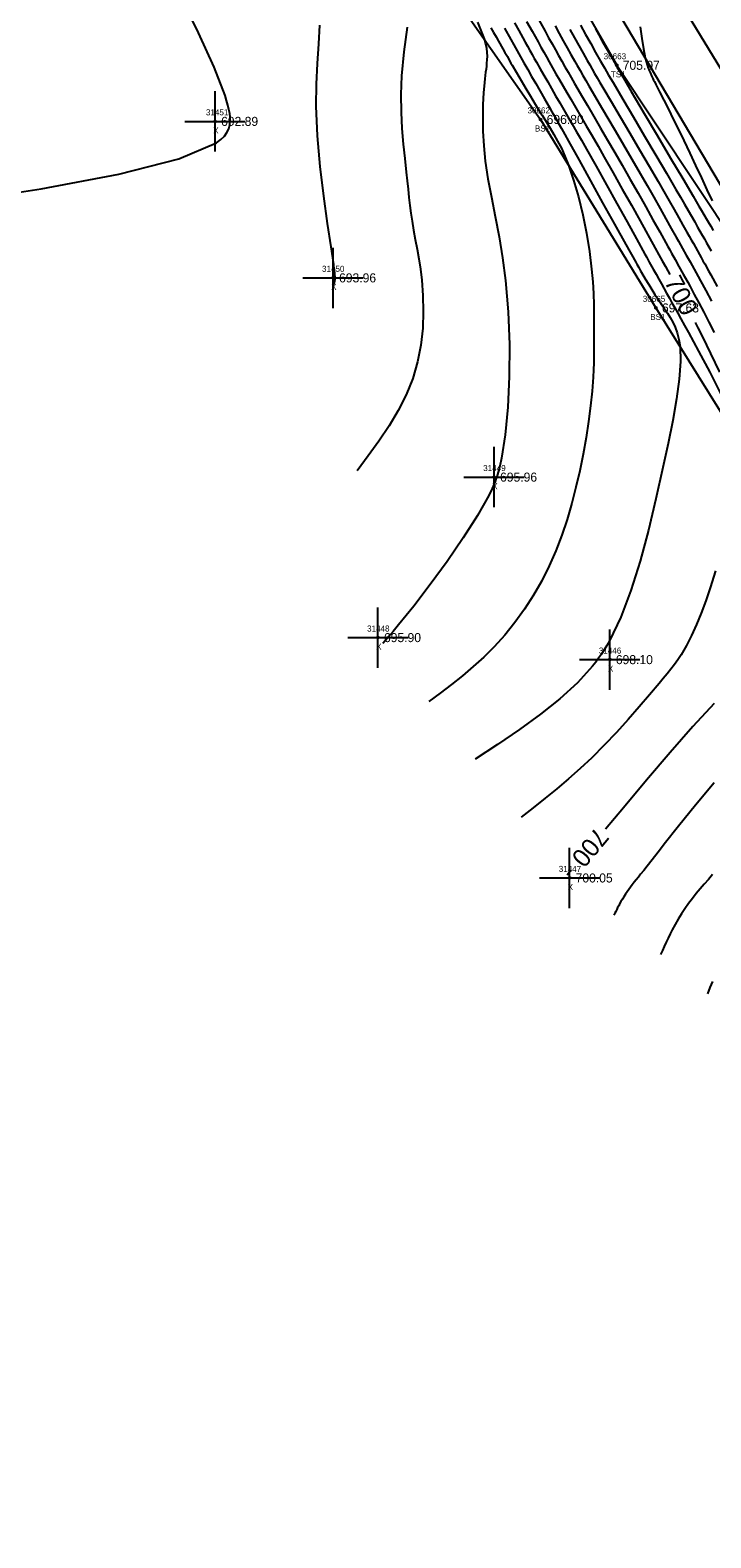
# Model space of a CAD drawing. Extents: x 1376587 to 1378239, y 1000335 to 1003031.
# Drawn here: x 1377344.2 to 1377457, y 1001264.8 to 1001514.5 of the extents above; entities that cross this region are included whole.
import ezdxf

# ---------------------------------------------------------------- set-up
doc = ezdxf.new("R2010")
doc.units = 0
for name, color, linetype in [('RD_DTM_BkLn1', 7, 'Continuous'), ('RD_DTM_BkLn2', 7, 'Continuous'), ('RD_DTM_BkLn_txCode', 7, 'Continuous'), ('RD_DTM_Major1', 7, 'Continuous'), ('RD_DTM_Major1_Lbl', 7, 'Continuous'), ('RD_DTM_Minor1', 7, 'Continuous'), ('RD_EX_Misc', 7, 'Continuous'), ('RD_EX_Misc_txCode', 7, 'Continuous'), ('RD_EX_Road', 7, 'Continuous'), ('RD_EX_TX_Misc_ELEV', 7, 'Continuous'), ('RD_SMD_Locator', 7, 'Continuous')]:
    doc.layers.add(name, color=color, linetype=linetype)

msp = doc.modelspace()

# ---------------------------------------------------------------- linework, layer by layer
at = {"layer": 'RD_DTM_BkLn1'}
msp.add_lwpolyline([(1377890.87, 1000795.13), (1377889.75, 1000797.09), (1377860.86, 1000844.28), (1377837.2, 1000883.19), (1377805.55, 1000935.32), (1377771.67, 1000991.28), (1377739.47, 1001043.28), (1377708.64, 1001094.78), (1377678.49, 1001143.97), (1377648.11, 1001195.1), (1377620.71, 1001239.29), (1377591.74, 1001287.41), (1377561.78, 1001336.41), (1377531.28, 1001387.73), (1377502.54, 1001434.98), (1377471.98, 1001486.19), (1377441.27, 1001536.58), (1377411.04, 1001586.42), (1377380.15, 1001637.79)], dxfattribs=at)
at = {"layer": 'RD_DTM_BkLn2'}
for points in [[(1377363.04, 1001638.46), (1377361.25, 1001636.24), (1377387.71, 1001594.23), (1377407.17, 1001565.02), (1377420.75, 1001544.52), (1377441.37, 1001508.67), (1377461.13, 1001479.02), (1377484.31, 1001440.71), (1377503.74, 1001407.98), (1377518.28, 1001383.96), (1377528.11, 1001362.15), (1377529.65, 1001353.44)], [(1377349.12, 1001628.13), (1377375.6, 1001583.71), (1377393.67, 1001556.61), (1377404.31, 1001534.62), (1377428.77, 1001499.7), (1377447.87, 1001468.49), (1377470.98, 1001431.34), (1377495.98, 1001404.49), (1377511.73, 1001379.4), (1377523.51, 1001358.96), (1377526.56, 1001353.63)]]:
    msp.add_lwpolyline(points, dxfattribs=at)
at = {"layer": 'RD_DTM_Major1'}
for points in [[(1377406.66, 1001514.97), (1377406.13, 1001510.88), (1377405.74, 1001506.91), (1377405.62, 1001503.84), (1377405.65, 1001500.93), (1377405.79, 1001498.2), (1377406, 1001495.63), (1377406.26, 1001493.23), (1377406.51, 1001490.99), (1377406.67, 1001489.53), (1377406.82, 1001488.14), (1377406.96, 1001486.79), (1377407.11, 1001485.47), (1377407.28, 1001484.16), (1377407.48, 1001482.85), (1377407.73, 1001481.36), (1377408.01, 1001479.82), (1377408.31, 1001478.24), (1377408.59, 1001476.6), (1377408.85, 1001474.89), (1377409.07, 1001473.1), (1377409.26, 1001470.56), (1377409.33, 1001467.89), (1377409.23, 1001465.13), (1377408.93, 1001462.34), (1377408.4, 1001459.55), (1377407.61, 1001456.81), (1377406.52, 1001454.11), (1377405.19, 1001451.5), (1377403.66, 1001448.95), (1377401.98, 1001446.44), (1377400.2, 1001443.97), (1377398.37, 1001441.51)], [(1377426.45, 1001515.94), (1377427.35, 1001514.32), (1377428.34, 1001512.53), (1377428.82, 1001511.69), (1377429.28, 1001510.86), (1377429.73, 1001510.06), (1377430.18, 1001509.25), (1377430.74, 1001508.27), (1377431.31, 1001507.28), (1377431.89, 1001506.26), (1377432.49, 1001505.23), (1377433.11, 1001504.16), (1377433.75, 1001503.05), (1377435.43, 1001500.17), (1377436.34, 1001498.62), (1377437.28, 1001496.99), (1377438.28, 1001495.27), (1377439.31, 1001493.46), (1377440.79, 1001490.86), (1377442.3, 1001488.17), (1377443.8, 1001485.48), (1377445.24, 1001482.89), (1377447.76, 1001478.36), (1377448.37, 1001477.28), (1377448.65, 1001476.77), (1377448.92, 1001476.29), (1377449.43, 1001475.37), (1377449.84, 1001474.64), (1377450.18, 1001474.03)], [(1377437.86, 1001514.72), (1377438.39, 1001513.74), (1377438.99, 1001512.66), (1377439.67, 1001511.45), (1377440.43, 1001510.12), (1377441.27, 1001508.65), (1377441.37, 1001508.48), (1377441.47, 1001508.3), (1377441.57, 1001508.13), (1377441.67, 1001507.96), (1377441.77, 1001507.78), (1377441.87, 1001507.6), (1377443.78, 1001504.32), (1377445.9, 1001500.71), (1377448.12, 1001496.97), (1377450.29, 1001493.3), (1377452.31, 1001489.9), (1377454.05, 1001486.97), (1377454.55, 1001486.12), (1377455, 1001485.34), (1377455.43, 1001484.62), (1377455.82, 1001483.95), (1377456.19, 1001483.32), (1377456.54, 1001482.73), (1377456.96, 1001482), (1377457.36, 1001481.31)], [(1377454.39, 1001466.07), (1377454.82, 1001465.2), (1377455.56, 1001463.72), (1377456.93, 1001460.92), (1377458.41, 1001457.86)], [(1377457.52, 1001402.95), (1377454.01, 1001399.13), (1377450.23, 1001394.83), (1377446.33, 1001390.27), (1377442.48, 1001385.69), (1377439.53, 1001382.14)], [(1377433.76, 1001375.24), (1377433.57, 1001375.01), (1377433.18, 1001374.55)]]:
    msp.add_lwpolyline(points, dxfattribs=at)
at = {"layer": 'RD_DTM_Minor1'}
for points in [[(1377296.95, 1001481.4), (1377314.29, 1001483.64), (1377330.9, 1001485.9), (1377346.02, 1001488.23), (1377358.92, 1001490.64), (1377368.86, 1001493.17), (1377375.09, 1001495.83), (1377375.82, 1001496.37), (1377376.38, 1001496.93), (1377376.81, 1001497.51), (1377377.1, 1001498.13), (1377377.27, 1001498.78), (1377377.34, 1001499.49), (1377377.32, 1001500.07), (1377377.26, 1001500.68), (1377377.14, 1001501.35), (1377376.97, 1001502.06), (1377376.76, 1001502.83), (1377376.49, 1001503.65), (1377374.68, 1001508.37), (1377372.12, 1001514.05), (1377369.08, 1001520.22)], [(1377427.74, 1001517.48), (1377429.5, 1001514.31), (1377430.1, 1001513.23), (1377430.67, 1001512.21), (1377431.22, 1001511.23), (1377431.75, 1001510.27), (1377432.28, 1001509.34), (1377432.79, 1001508.44), (1377433.31, 1001507.54), (1377433.83, 1001506.62), (1377434.38, 1001505.68), (1377434.95, 1001504.7), (1377435.54, 1001503.67), (1377436.53, 1001501.99), (1377437.59, 1001500.18), (1377438.71, 1001498.28), (1377439.87, 1001496.28), (1377441.07, 1001494.22), (1377442.29, 1001492.11), (1377443.61, 1001489.78), (1377444.92, 1001487.47), (1377446.18, 1001485.21), (1377447.38, 1001483.06), (1377448.49, 1001481.07), (1377449.83, 1001478.68), (1377450.15, 1001478.1), (1377450.46, 1001477.54), (1377451.05, 1001476.5), (1377451.69, 1001475.36), (1377452.4, 1001474.07), (1377452.76, 1001473.41), (1377453.14, 1001472.73), (1377453.53, 1001472.01), (1377454.23, 1001470.72), (1377454.98, 1001469.31), (1377455.79, 1001467.78), (1377456.64, 1001466.14), (1377457.53, 1001464.4)], [(1377394.52, 1001472.35), (1377394.58, 1001472.49), (1377394.6, 1001472.57), (1377394.63, 1001472.64), (1377394.65, 1001472.73), (1377394.67, 1001472.82), (1377394.68, 1001472.92), (1377394.7, 1001473.03), (1377394.71, 1001473.15), (1377394.71, 1001473.28), (1377394.72, 1001473.42), (1377394.71, 1001473.58), (1377394.71, 1001473.71), (1377394.7, 1001473.85), (1377394.69, 1001474), (1377394.68, 1001474.15), (1377394.66, 1001474.33), (1377394.63, 1001474.68), (1377394.61, 1001474.86), (1377394.58, 1001475.05), (1377394.53, 1001475.46), (1377394.5, 1001475.68), (1377394.06, 1001478.62), (1377393.47, 1001482.48), (1377392.83, 1001487), (1377392.24, 1001491.92), (1377391.79, 1001496.98), (1377391.59, 1001501.91), (1377391.65, 1001505.55), (1377391.83, 1001508.98), (1377392.05, 1001512.23), (1377392.21, 1001515.32)], [(1377418.3, 1001515.79), (1377419.42, 1001513.05), (1377419.65, 1001512.22), (1377419.8, 1001511.48), (1377419.88, 1001510.81), (1377419.9, 1001510.18), (1377419.88, 1001509.58), (1377419.83, 1001509), (1377419.78, 1001508.52), (1377419.72, 1001508.03), (1377419.65, 1001507.52), (1377419.59, 1001506.98), (1377419.52, 1001506.42), (1377419.45, 1001505.81), (1377419.31, 1001504.13), (1377419.21, 1001502.2), (1377419.17, 1001500.07), (1377419.21, 1001497.77), (1377419.35, 1001495.33), (1377419.6, 1001492.8), (1377420.05, 1001489.85), (1377420.61, 1001486.8), (1377421.24, 1001483.62), (1377421.88, 1001480.28), (1377422.47, 1001476.76), (1377422.97, 1001473.03), (1377423.41, 1001467.83), (1377423.6, 1001462.45), (1377423.57, 1001457.11), (1377423.33, 1001452.04), (1377422.9, 1001447.45), (1377422.3, 1001443.58), (1377422.24, 1001443.31), (1377422.19, 1001443.05), (1377422.13, 1001442.8), (1377422.08, 1001442.55), (1377422.02, 1001442.31), (1377421.96, 1001442.07), (1377421.85, 1001441.66), (1377421.74, 1001441.26), (1377421.62, 1001440.87), (1377421.5, 1001440.49), (1377421.36, 1001440.11), (1377421.22, 1001439.73), (1377421.07, 1001439.35), (1377420.91, 1001438.98), (1377420.75, 1001438.59), (1377420.57, 1001438.2), (1377420.38, 1001437.81), (1377420.18, 1001437.4), (1377418.31, 1001434.08), (1377415.96, 1001430.38), (1377413.29, 1001426.51), (1377410.49, 1001422.68), (1377407.74, 1001419.11), (1377405.24, 1001415.99), (1377404.78, 1001415.43), (1377404.33, 1001414.9), (1377403.89, 1001414.38), (1377403.04, 1001413.37), (1377402.61, 1001412.88)], [(1377420.53, 1001514.89), (1377420.98, 1001514.09), (1377421.4, 1001513.36), (1377421.79, 1001512.67), (1377422.51, 1001511.4), (1377422.85, 1001510.8), (1377423.06, 1001510.45), (1377423.26, 1001510.1), (1377423.46, 1001509.75), (1377423.86, 1001509.04), (1377424.07, 1001508.68), (1377424.78, 1001507.45), (1377425.54, 1001506.16), (1377426.31, 1001504.84), (1377427.1, 1001503.53), (1377427.88, 1001502.23), (1377428.65, 1001500.97), (1377428.83, 1001500.68), (1377429.01, 1001500.39), (1377429.19, 1001500.11), (1377429.55, 1001499.54), (1377429.72, 1001499.26), (1377430.35, 1001498.25), (1377430.97, 1001497.21), (1377431.59, 1001496.11), (1377432.2, 1001494.92), (1377432.8, 1001493.61), (1377433.39, 1001492.15), (1377434.23, 1001489.66), (1377435.02, 1001486.88), (1377435.74, 1001483.91), (1377436.35, 1001480.85), (1377436.86, 1001477.82), (1377437.22, 1001474.9), (1377437.4, 1001472.83), (1377437.51, 1001470.88), (1377437.56, 1001469.02), (1377437.58, 1001467.26), (1377437.58, 1001465.58), (1377437.57, 1001463.97), (1377437.57, 1001462.82), (1377437.57, 1001461.69), (1377437.57, 1001460.56), (1377437.56, 1001459.41), (1377437.52, 1001458.23), (1377437.47, 1001456.99), (1377437.3, 1001454.71), (1377437.04, 1001452.26), (1377436.7, 1001449.68), (1377436.29, 1001447), (1377435.8, 1001444.27), (1377435.24, 1001441.51), (1377434.62, 1001438.8), (1377433.93, 1001436.12), (1377433.16, 1001433.46), (1377432.29, 1001430.84), (1377431.31, 1001428.26), (1377430.2, 1001425.75), (1377428.96, 1001423.28), (1377427.6, 1001420.88), (1377426.11, 1001418.58), (1377424.52, 1001416.38), (1377422.84, 1001414.3), (1377421.06, 1001412.34), (1377419.36, 1001410.66), (1377417.61, 1001409.07), (1377415.81, 1001407.56), (1377413.98, 1001406.11), (1377412.12, 1001404.69), (1377410.26, 1001403.3)], [(1377422.76, 1001514.83), (1377423.83, 1001512.93), (1377424.31, 1001512.06), (1377424.6, 1001511.55), (1377424.88, 1001511.06), (1377425.16, 1001510.57), (1377425.72, 1001509.58), (1377426, 1001509.07), (1377426.63, 1001507.98), (1377427.28, 1001506.84), (1377427.96, 1001505.65), (1377429.41, 1001503.12), (1377430.17, 1001501.79), (1377430.65, 1001500.94), (1377431.15, 1001500.07), (1377431.67, 1001499.16), (1377432.21, 1001498.2), (1377432.78, 1001497.18), (1377433.39, 1001496.09), (1377435.13, 1001492.97), (1377437.04, 1001489.51), (1377439.03, 1001485.9), (1377441.01, 1001482.33), (1377442.87, 1001478.98), (1377444.52, 1001476.05), (1377444.69, 1001475.75), (1377444.86, 1001475.46), (1377445.02, 1001475.18), (1377445.34, 1001474.63), (1377445.49, 1001474.36), (1377446.11, 1001473.31), (1377446.68, 1001472.36), (1377447.2, 1001471.51), (1377447.69, 1001470.72), (1377448.16, 1001470), (1377448.61, 1001469.33), (1377448.81, 1001469.04), (1377449, 1001468.75), (1377449.19, 1001468.47), (1377449.39, 1001468.18), (1377449.58, 1001467.9), (1377449.77, 1001467.6), (1377450.22, 1001466.9), (1377450.65, 1001466.13), (1377451.05, 1001465.28), (1377451.4, 1001464.34), (1377451.67, 1001463.27), (1377451.86, 1001462.08), (1377451.94, 1001459.6), (1377451.74, 1001456.69), (1377451.3, 1001453.43), (1377450.67, 1001449.86), (1377449.9, 1001446.05), (1377449.04, 1001442.06), (1377447.88, 1001436.88), (1377446.62, 1001431.67), (1377445.25, 1001426.56), (1377443.73, 1001421.7), (1377442.05, 1001417.24), (1377440.17, 1001413.32), (1377439.74, 1001412.57), (1377439.31, 1001411.85), (1377438.85, 1001411.15), (1377438.38, 1001410.47), (1377437.89, 1001409.81), (1377437.38, 1001409.15), (1377434.87, 1001406.41), (1377431.97, 1001403.76), (1377428.73, 1001401.18), (1377425.26, 1001398.66), (1377421.62, 1001396.18), (1377417.9, 1001393.72)], [(1377424.42, 1001515.72), (1377425.14, 1001514.42), (1377425.83, 1001513.19), (1377426.22, 1001512.49), (1377426.6, 1001511.81), (1377426.98, 1001511.14), (1377427.35, 1001510.48), (1377427.72, 1001509.82), (1377428.09, 1001509.16), (1377428.69, 1001508.11), (1377429.3, 1001507.04), (1377429.94, 1001505.93), (1377430.59, 1001504.8), (1377431.26, 1001503.63), (1377431.96, 1001502.43), (1377432.61, 1001501.31), (1377433.28, 1001500.14), (1377433.99, 1001498.92), (1377434.73, 1001497.63), (1377435.52, 1001496.26), (1377436.35, 1001494.79), (1377437.96, 1001491.94), (1377439.66, 1001488.89), (1377441.4, 1001485.77), (1377443.08, 1001482.73), (1377444.65, 1001479.9), (1377446.03, 1001477.41), (1377446.28, 1001476.95), (1377446.53, 1001476.51), (1377446.76, 1001476.08), (1377447.21, 1001475.28), (1377447.42, 1001474.9), (1377447.89, 1001474.06), (1377448.34, 1001473.26), (1377448.77, 1001472.48), (1377449.64, 1001470.93), (1377450.09, 1001470.12), (1377450.52, 1001469.35), (1377450.98, 1001468.52), (1377451.48, 1001467.62), (1377452.02, 1001466.65), (1377452.61, 1001465.58), (1377453.25, 1001464.41), (1377454.93, 1001461.31), (1377456.78, 1001457.83), (1377458.63, 1001454.21)], [(1377431.15, 1001515.2), (1377431.86, 1001513.92), (1377432.52, 1001512.72), (1377433.16, 1001511.58), (1377433.78, 1001510.48), (1377434.38, 1001509.41), (1377434.84, 1001508.61), (1377435.3, 1001507.8), (1377435.78, 1001506.97), (1377436.27, 1001506.13), (1377436.78, 1001505.25), (1377437.32, 1001504.32), (1377438.49, 1001502.33), (1377439.76, 1001500.17), (1377441.11, 1001497.88), (1377442.5, 1001495.51), (1377443.89, 1001493.12), (1377445.26, 1001490.75), (1377446.41, 1001488.74), (1377447.51, 1001486.81), (1377448.55, 1001484.97), (1377449.52, 1001483.24), (1377450.42, 1001481.63), (1377451.24, 1001480.18), (1377451.6, 1001479.54), (1377451.94, 1001478.93), (1377452.27, 1001478.34), (1377452.9, 1001477.22), (1377453.21, 1001476.67), (1377453.53, 1001476.1), (1377453.85, 1001475.52), (1377454.18, 1001474.92), (1377454.52, 1001474.31), (1377454.88, 1001473.66), (1377455.25, 1001472.97), (1377456.12, 1001471.37), (1377457.07, 1001469.6)], [(1377433.61, 1001514.62), (1377434.38, 1001513.23), (1377435.11, 1001511.93), (1377435.81, 1001510.67), (1377436.5, 1001509.45), (1377436.9, 1001508.75), (1377437.31, 1001508.04), (1377437.72, 1001507.32), (1377438.15, 1001506.58), (1377438.6, 1001505.81), (1377439.07, 1001505), (1377440.44, 1001502.67), (1377441.95, 1001500.12), (1377443.54, 1001497.42), (1377445.16, 1001494.68), (1377446.74, 1001491.97), (1377448.24, 1001489.4), (1377449.19, 1001487.76), (1377450.07, 1001486.21), (1377450.89, 1001484.77), (1377451.65, 1001483.43), (1377452.35, 1001482.19), (1377453, 1001481.04), (1377453.37, 1001480.38), (1377453.73, 1001479.75), (1377454.07, 1001479.14), (1377454.75, 1001477.94), (1377455.09, 1001477.33), (1377455.37, 1001476.83), (1377455.66, 1001476.3), (1377455.96, 1001475.76), (1377456.6, 1001474.6), (1377456.95, 1001473.96), (1377457.99, 1001472.05)], [(1377435.36, 1001515.33), (1377436.23, 1001513.76), (1377437.06, 1001512.26), (1377437.88, 1001510.81), (1377438.7, 1001509.37), (1377439.02, 1001508.81), (1377439.35, 1001508.24), (1377439.69, 1001507.65), (1377440.03, 1001507.05), (1377440.39, 1001506.44), (1377440.76, 1001505.8), (1377442.37, 1001503.06), (1377444.14, 1001500.05), (1377446, 1001496.91), (1377447.85, 1001493.78), (1377449.61, 1001490.79), (1377451.19, 1001488.09), (1377451.92, 1001486.84), (1377452.59, 1001485.69), (1377453.2, 1001484.63), (1377454.29, 1001482.73), (1377454.78, 1001481.88), (1377455.16, 1001481.21), (1377455.53, 1001480.56), (1377455.89, 1001479.92), (1377456.26, 1001479.28), (1377456.63, 1001478.62), (1377457.01, 1001477.94)], [(1377445.28, 1001515.06), (1377445.54, 1001513.11), (1377445.81, 1001511.37), (1377446.11, 1001509.89), (1377446.26, 1001509.29), (1377446.42, 1001508.75), (1377446.59, 1001508.26), (1377446.77, 1001507.8), (1377446.96, 1001507.35), (1377447.16, 1001506.91), (1377447.27, 1001506.69), (1377447.38, 1001506.46), (1377447.49, 1001506.23), (1377447.61, 1001505.99), (1377447.86, 1001505.5), (1377448.48, 1001504.28), (1377449.17, 1001502.9), (1377449.93, 1001501.38), (1377450.74, 1001499.74), (1377451.6, 1001498.01), (1377452.48, 1001496.19), (1377453.46, 1001494.14), (1377454.44, 1001492.06), (1377455.4, 1001490.02), (1377456.32, 1001488.06), (1377457.17, 1001486.24)], [(1377457.72, 1001424.91), (1377456.84, 1001422.14), (1377456.11, 1001419.99), (1377455.36, 1001417.95), (1377454.59, 1001416.04), (1377453.78, 1001414.25), (1377452.93, 1001412.58), (1377452.03, 1001411.04), (1377451.49, 1001410.22), (1377450.93, 1001409.43), (1377450.34, 1001408.66), (1377449.72, 1001407.88), (1377449.07, 1001407.09), (1377448.39, 1001406.27), (1377446.82, 1001404.41), (1377445.11, 1001402.4), (1377443.27, 1001400.31), (1377441.34, 1001398.17), (1377439.32, 1001396.05), (1377437.25, 1001393.98), (1377435.34, 1001392.2), (1377433.41, 1001390.5), (1377431.46, 1001388.85), (1377429.5, 1001387.26), (1377427.52, 1001385.69), (1377425.54, 1001384.13)], [(1377457.49, 1001389.81), (1377454.41, 1001386.1), (1377451.63, 1001382.65), (1377449.25, 1001379.65), (1377448.44, 1001378.61), (1377446.41, 1001376.03), (1377445.85, 1001375.32), (1377445.33, 1001374.68), (1377444.96, 1001374.21), (1377444.61, 1001373.77), (1377444.28, 1001373.35), (1377443.96, 1001372.95), (1377443.67, 1001372.56), (1377443.38, 1001372.18), (1377443.09, 1001371.78), (1377442.82, 1001371.37), (1377442.56, 1001370.97), (1377442.32, 1001370.57), (1377442.08, 1001370.18), (1377441.86, 1001369.78), (1377441.7, 1001369.47), (1377441.53, 1001369.15), (1377441.37, 1001368.84), (1377441.22, 1001368.52), (1377441.07, 1001368.21), (1377440.92, 1001367.89)], [(1377457.26, 1001374.66), (1377456.56, 1001373.84), (1377455.87, 1001373.04), (1377455.2, 1001372.25), (1377454.55, 1001371.47), (1377453.93, 1001370.69), (1377453.29, 1001369.84), (1377452.68, 1001368.98), (1377452.11, 1001368.11), (1377451.56, 1001367.23), (1377451.05, 1001366.36), (1377450.58, 1001365.49), (1377450.22, 1001364.8), (1377449.89, 1001364.11), (1377449.57, 1001363.43), (1377449.26, 1001362.74), (1377448.95, 1001362.06), (1377448.65, 1001361.38)], [(1377457.24, 1001356.92), (1377456.81, 1001355.9), (1377456.39, 1001354.87)]]:
    msp.add_lwpolyline(points, dxfattribs=at)
at = {"layer": 'RD_EX_Misc'}
for p, q in [((1377374.84, 1001494.38), (1377374.84, 1001504.38)), ((1377369.84, 1001499.38), (1377379.84, 1001499.38)), ((1377394.38, 1001468.46), (1377394.38, 1001478.46)), ((1377389.38, 1001473.46), (1377399.38, 1001473.46)), ((1377421.05, 1001435.46), (1377421.05, 1001445.46)), ((1377416.05, 1001440.46), (1377426.05, 1001440.46)), ((1377401.82, 1001408.88), (1377401.82, 1001418.88)), ((1377440.23, 1001405.23), (1377440.23, 1001415.23)), ((1377396.82, 1001413.88), (1377406.82, 1001413.88)), ((1377435.23, 1001410.23), (1377445.23, 1001410.23)), ((1377433.57, 1001369.07), (1377433.57, 1001379.07)), ((1377428.57, 1001374.07), (1377438.57, 1001374.07))]:
    msp.add_line(p, q, dxfattribs=at)
at = {"layer": 'RD_EX_Road'}
msp.add_lwpolyline([(1377883.75, 1000788.5), (1377882.63, 1000790.22), (1377852.26, 1000839.6), (1377828.46, 1000879.31), (1377797, 1000930.66), (1377763.07, 1000986.65), (1377731.87, 1001037.81), (1377700.31, 1001089.98), (1377670.43, 1001138.24), (1377639.73, 1001190.03), (1377611.89, 1001234.23), (1377582.78, 1001282.57), (1377552.22, 1001331.03), (1377522.24, 1001382.35), (1377494.26, 1001430.19), (1377463.17, 1001481.14), (1377433.42, 1001531.29), (1377403.14, 1001580.98), (1377371.36, 1001632.19)], dxfattribs=at)
at = {"layer": 'RD_SMD_Locator'}
for centre in [(1377441.37, 1001508.67), (1377374.84, 1001499.38), (1377428.77, 1001499.7), (1377394.38, 1001473.46), (1377447.87, 1001468.49), (1377421.05, 1001440.46), (1377401.82, 1001413.88), (1377440.23, 1001410.23), (1377433.57, 1001374.07)]:
    msp.add_circle(centre, 0.15, dxfattribs=at)

# ---------------------------------------------------------------- texts
at = {"layer": 'RD_DTM_BkLn_txCode'}
for s, p in [('30663', (1377439.21, 1001509.67)), ('TS1', (1377440.41, 1001506.67)), ('30662', (1377426.6, 1001500.7)), ('BS1', (1377427.82, 1001497.7)), ('30665', (1377445.7, 1001469.49)), ('BS1', (1377446.93, 1001466.49))]:
    msp.add_text(s, height=1, dxfattribs=at).set_placement(p)
at = {"layer": 'RD_DTM_Major1_Lbl'}
for rotation, p in [(297.8757, (1377449.18, 1001472.82)), (230.1418, (1377437.99, 1001382.64))]:
    msp.add_text('700', height=3, rotation=rotation, dxfattribs=at).set_placement(p)
at = {"layer": 'RD_EX_Misc_txCode'}
for s, p in [('31451', (1377373.33, 1001500.38)), ('X', (1377374.53, 1001497.38)), ('31450', (1377392.55, 1001474.46)), ('X', (1377394.07, 1001471.46)), ('31449', (1377419.26, 1001441.46)), ('X', (1377420.74, 1001438.46)), ('31448', (1377400.02, 1001414.88)), ('X', (1377401.51, 1001411.88)), ('31446', (1377438.41, 1001411.23)), ('X', (1377439.91, 1001408.23)), ('31447', (1377431.77, 1001375.07)), ('X', (1377433.25, 1001372.07))]:
    msp.add_text(s, height=1, dxfattribs=at).set_placement(p)
at = {"layer": 'RD_EX_TX_Misc_ELEV'}
for s, p in [('705.07', (1377442.37, 1001507.92)), ('692.89', (1377375.84, 1001498.63)), ('696.80', (1377429.77, 1001498.95)), ('693.96', (1377395.38, 1001472.71)), ('697.63', (1377448.87, 1001467.74)), ('695.96', (1377422.05, 1001439.71)), ('695.90', (1377402.82, 1001413.13)), ('698.10', (1377441.23, 1001409.48)), ('700.05', (1377434.57, 1001373.32))]:
    msp.add_text(s, height=1.5, dxfattribs=at).set_placement(p)

doc.saveas('drawing.dxf')
